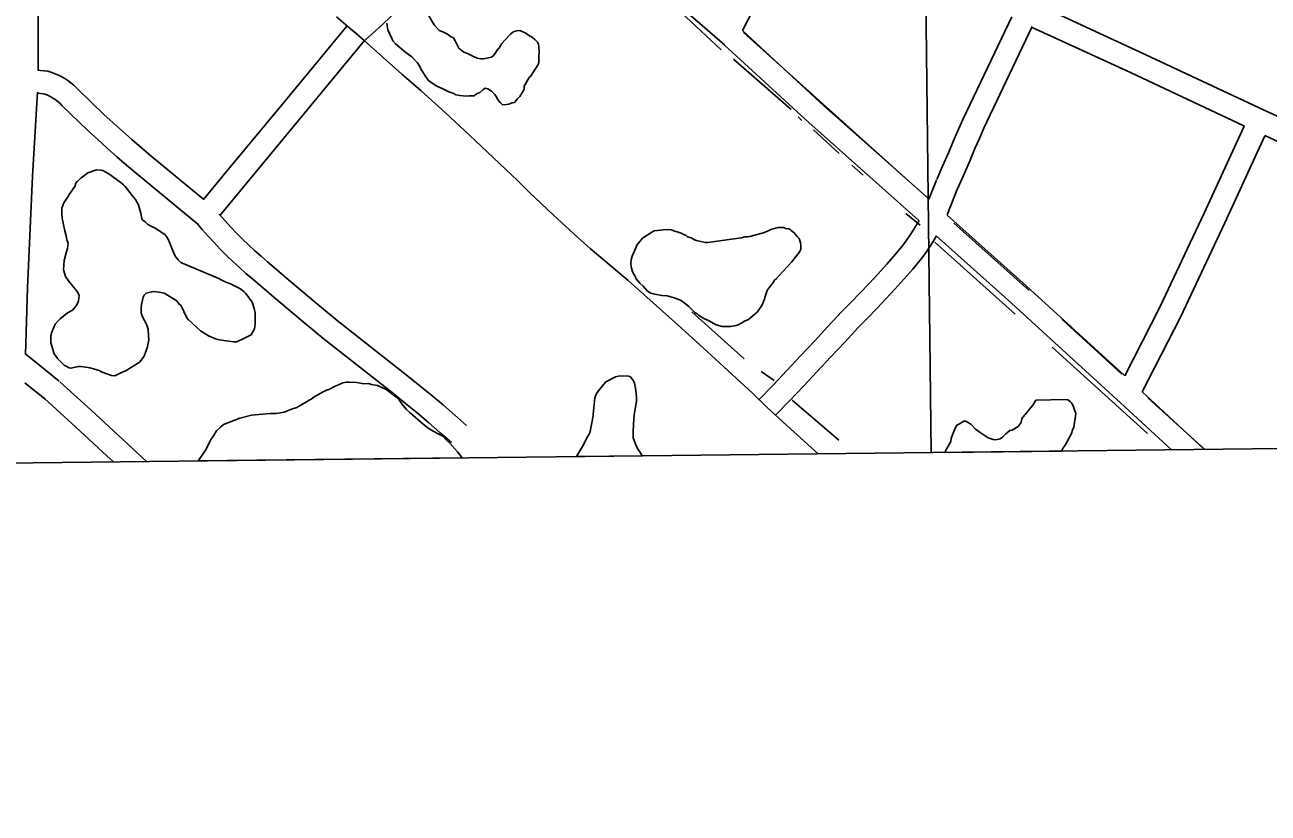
# Model space of a CAD drawing. Extents: x 3677843 to 3715951, y 511991 to 537744.
# Drawn here: x 3691427 to 3693064, y 520526 to 521565 of the extents above; entities that cross this region are included whole.
import ezdxf

# ---------------------------------------------------------------- set-up
doc = ezdxf.new("R2010")
doc.units = 0
for name, color, linetype in [('V-ANNO-SYMB', 7, 'Continuous'), ('V-GRID-MAJR', 7, 'Continuous'), ('V-ROAD-CNTR', 7, 'Continuous'), ('V-SITE-VEGE', 7, 'Continuous'), ('V-TOPO-SHOR', 7, 'Continuous')]:
    doc.layers.add(name, color=color, linetype=linetype)

msp = doc.modelspace()

# ---------------------------------------------------------------- linework, layer by layer
at = {"layer": 'V-ANNO-SYMB'}
msp.add_lwpolyline([(3687883.4, 520947), (3700228.3, 521088.8), (3700261.6, 518197.4), (3687916.7, 518055.5)], close=True, dxfattribs=at)
at = {"layer": 'V-GRID-MAJR'}
msp.add_line((3692620.3, 521001.4), (3692591, 523585), dxfattribs=at)
at = {"layer": 'V-ROAD-CNTR'}
for p, q in [((3691428.1, 521130.8), (3691472.4, 521095.4)), ((3691427, 521093.2), (3691453.7, 521071.9))]:
    msp.add_line(p, q, dxfattribs=at)
for points in [[(3691463.1, 521976.7), (3691458.8, 521862.2), (3691458.8, 521861.6), (3691450.6, 521728), (3691444.7, 521576.3), (3691444.6, 521504.7)], [(3692086.2, 521768.9), (3692085.7, 521768.4), (3692075.5, 521756), (3692065, 521743.7), (3692054.5, 521731.6), (3692043.7, 521719.6), (3692032.8, 521707.8), (3692021.8, 521696.1), (3692011, 521685), (3692000.8, 521672.7), (3691989.9, 521660.1), (3691978.9, 521647.6), (3691967.7, 521635.3), (3691956.4, 521623.1), (3691944.9, 521611.1), (3691933.2, 521599.2), (3691921.4, 521587.5), (3691909.4, 521576), (3691897.3, 521564.6), (3691885, 521553.3), (3691872.7, 521542.3)], [(3692348.8, 521538), (3692247.1, 521626.6), (3692139.9, 521718.8), (3692085.4, 521768.8)], [(3692445.3, 521709.1), (3692439.9, 521696.9), (3692428.2, 521671.6), (3692416.4, 521646.5), (3692404.3, 521621.4), (3692392, 521596.5), (3692379.4, 521571.6), (3692371.8, 521557)], [(3692764.9, 521589.1), (3692895.7, 521528.9), (3693058.8, 521452.3), (3693224.7, 521375.8), (3693354, 521314.1)], [(3692471.6, 520999.7), (3692453.1, 521016.2), (3692430.3, 521037.1), (3692404.7, 521060.9), (3692385.1, 521079.4), (3692352.7, 521109.5), (3692320.1, 521139.4), (3692287.4, 521169), (3692254.5, 521198.5), (3692221.4, 521227.9), (3692204.6, 521241.8), (3692188, 521256), (3692171.5, 521270.3), (3692155.1, 521284.8), (3692138.9, 521299.4), (3692122.9, 521314.3), (3692107, 521329.2), (3692091.2, 521344.4), (3692075.6, 521359.7), (3692044.2, 521389.5), (3692012.6, 521419.2), (3691980.7, 521448.7), (3691948.7, 521477.9), (3691923.6, 521499.7), (3691898.7, 521521.7), (3691874, 521543.9), (3691862.7, 521553.5), (3691855.6, 521559.6), (3691837.2, 521575.4)], [(3692726.5, 521575.3), (3692662.4, 521440.8), (3692656.6, 521427.2), (3692650.6, 521413.9), (3692643.1, 521396), (3692635.5, 521378.4), (3692627.7, 521360.8)], [(3691851.1, 521563), (3691772.3, 521467.5), (3691688.2, 521366.2), (3691662.3, 521334.6)], [(3692371.9, 521557.2), (3692479.3, 521458.2), (3692617.7, 521335.2)], [(3692753.6, 521562.4), (3692689.7, 521428.4), (3692684.1, 521415.2), (3692678.1, 521401.9), (3692670.7, 521384.2), (3692663, 521366.3), (3692655.1, 521348.6)], [(3692752.4, 521561.8), (3692883, 521501.7), (3693032.9, 521431.3)], [(3691874.3, 521543.9), (3691795.4, 521448.3), (3691711.4, 521347.1), (3691684.1, 521313.8), (3691683.2, 521314.8), (3691690.6, 521306.5), (3691698.1, 521298.4), (3691705.8, 521290.4), (3691713.7, 521282.5), (3691721.6, 521274.8), (3691729.8, 521267.2), (3691738, 521259.8), (3691746.5, 521252.5), (3691777, 521226.6), (3691807.6, 521200.8), (3691838.2, 521175.2), (3691931.4, 521102), (3691947.1, 521089.4), (3691962.7, 521076.6), (3691978.1, 521063.6), (3691993.4, 521050.5), (3692008.4, 521037.2)], [(3692343.2, 521542.9), (3692459.2, 521436), (3692604.2, 521307.1)], [(3691662.5, 521334.8), (3691593.1, 521392.2), (3691580.4, 521402.8), (3691567.8, 521413.6), (3691555.4, 521424.5), (3691543.2, 521435.6), (3691531.1, 521446.8), (3691497.1, 521479.5), (3691494.4, 521482.3), (3691491, 521485.5), (3691487.4, 521488.5), (3691483.6, 521491.3), (3691479.7, 521493.9), (3691475.6, 521496.2), (3691471.4, 521498.3), (3691467.1, 521500.2), (3691462.7, 521501.8), (3691457.4, 521503.5), (3691447.7, 521504.7), (3691444.6, 521505)], [(3691443.7, 521476), (3691437.1, 521365.3), (3691430.4, 521218.4), (3691428, 521130.7)], [(3691654.9, 521302.1), (3691574, 521369.1), (3691561, 521379.9), (3691548.2, 521390.9), (3691535.5, 521402.1), (3691522.9, 521413.5), (3691510.5, 521425), (3691475.9, 521458.3), (3691473.3, 521461), (3691471.1, 521463), (3691468.8, 521464.9), (3691466.4, 521466.7), (3691463.9, 521468.3), (3691461.3, 521469.8), (3691458.7, 521471.2), (3691455.9, 521472.4), (3691453.2, 521473.4), (3691451.1, 521474), (3691444.4, 521474.9), (3691443.6, 521475)], [(3693032.6, 521431.4), (3692980.1, 521316.5), (3692921.7, 521193), (3692875.5, 521102.4)], [(3693059.8, 521418.7), (3693007.3, 521303.9), (3692948.7, 521179.7), (3692898.4, 521081.4)], [(3693059.7, 521418.8), (3693211.9, 521348.6), (3693341.2, 521287)], [(3692627.4, 521360.3), (3692617.4, 521335.2)], [(3692655.3, 521349.1), (3692641.4, 521314.3)], [(3691653.3, 521303.6), (3691660.6, 521295.1), (3691668.4, 521286.4), (3691676.3, 521277.8), (3691684.4, 521269.4), (3691692.6, 521261.1), (3691701, 521253), (3691709.5, 521245.1), (3691718.2, 521237.3), (3691727, 521229.7), (3691757.6, 521203.7), (3691788.3, 521177.8), (3691819.3, 521151.9), (3691912.8, 521078.5), (3691928.2, 521066.1), (3691943.5, 521053.5), (3691958.6, 521040.8), (3691973.6, 521027.9), (3691988.6, 521014.7)], [(3692604.7, 521306.9), (3692602.1, 521302.6), (3692597.8, 521295.5), (3692593.3, 521288.6), (3692588.6, 521281.7), (3692584, 521275.3), (3692573.3, 521262.6), (3692562, 521249.6), (3692550.6, 521236.8), (3692538.9, 521224.1), (3692527.1, 521211.7), (3692515.1, 521199.4), (3692502.6, 521187), (3692484.5, 521167.3), (3692466.6, 521147.9), (3692448.5, 521128.6), (3692430.4, 521109.4), (3692412.2, 521090.3), (3692393.9, 521071.3)], [(3692641.3, 521314.2), (3692741.3, 521225), (3692875, 521102.9)], [(3692627.5, 521286.6), (3692623.2, 521279.5), (3692618.3, 521272), (3692613.2, 521264.5), (3692607.7, 521256.9), (3692596.1, 521243.1), (3692584.5, 521229.8), (3692572.8, 521216.6), (3692560.9, 521203.7), (3692548.7, 521190.9), (3692536.4, 521178.3), (3692524.3, 521166.2), (3692506.6, 521146.9), (3692488.5, 521127.5), (3692470.4, 521108.1), (3692452.2, 521088.8), (3692433.9, 521069.6), (3692415.5, 521050.5)], [(3692627, 521286.8), (3692721.2, 521202.7), (3692869.7, 521067), (3692936.9, 521005)], [(3691473.2, 521094.7), (3691514.4, 521057), (3691555.5, 521019.1), (3691587.4, 520989.5)], [(3691452.9, 521072.6), (3691494.1, 521034.9), (3691535.1, 520997.1), (3691543.8, 520989)], [(3692898.3, 521081.5), (3692980.5, 521005.5)]]:
    msp.add_lwpolyline(points, dxfattribs=at)
at = {"layer": 'V-SITE-VEGE'}
for p, q in [((3691827.1, 521084.6), (3691835.8, 521089)), ((3691835.8, 521089), (3691840.1, 521090.7)), ((3691840.1, 521090.7), (3691845.6, 521093.4)), ((3691845.6, 521093.4), (3691850.5, 521094)), ((3691850.5, 521094), (3691854.3, 521094.1)), ((3691854.3, 521094.1), (3691864.1, 521093.6)), ((3691864.1, 521093.6), (3691873.4, 521092)), ((3691873.4, 521092), (3691879.9, 521092.1)), ((3691879.9, 521092.1), (3691883.2, 521091)), ((3691883.2, 521091), (3691891.4, 521089.5)), ((3691891.4, 521089.5), (3691902.9, 521084.6)), ((3692180.6, 521080.4), (3692189.2, 521091.4)), ((3692189.2, 521091.4), (3692191.9, 521094.7)), ((3692191.9, 521094.7), (3692204.9, 521101.3)), ((3692204.9, 521101.3), (3692210.4, 521102.4)), ((3692210.4, 521102.4), (3692222.4, 521102)), ((3692222.4, 521102), (3692224.6, 521100.9)), ((3692224.6, 521100.9), (3692228.4, 521096)), ((3692228.4, 521096), (3692229.6, 521092.8)), ((3692229.6, 521092.8), (3692231.3, 521086.3)), ((3691785.3, 521060.8), (3691805.4, 521072.4)), ((3691805.4, 521072.4), (3691808.1, 521074.6)), ((3691808.1, 521074.6), (3691816.8, 521079.6)), ((3691816.8, 521079.6), (3691820, 521081.2)), ((3691820, 521081.2), (3691824.9, 521084)), ((3691824.9, 521084), (3691827.1, 521084.6)), ((3691902.9, 521084.6), (3691910, 521079.2)), ((3691910, 521079.2), (3691915.5, 521074.9)), ((3691915.5, 521074.9), (3691919.4, 521071.1)), ((3692176.4, 521060.2), (3692177.4, 521073.3)), ((3692177.4, 521073.3), (3692179, 521077.1)), ((3692179, 521077.1), (3692180.6, 521080.4)), ((3692231.3, 521086.3), (3692232.4, 521074.8)), ((3692232.4, 521074.8), (3692232.5, 521068.8)), ((3691768.4, 521054.6), (3691778.2, 521058.5)), ((3691778.2, 521058.5), (3691785.3, 521060.8)), ((3691919.4, 521071.1), (3691923.2, 521065.7)), ((3691923.2, 521065.7), (3691929.3, 521058.7)), ((3691929.3, 521058.7), (3691934.3, 521053.8)), ((3692175.4, 521052), (3692176.4, 521060.2)), ((3692232.5, 521068.8), (3692229.9, 521054.1)), ((3692739.9, 521046.3), (3692754.5, 521063.8)), ((3692754.5, 521063.8), (3692758.3, 521070.4)), ((3692758.3, 521070.4), (3692797.5, 521071.3)), ((3692797.5, 521071.3), (3692800.3, 521070.8)), ((3692800.3, 521070.8), (3692804.1, 521068.1)), ((3692804.1, 521068.1), (3692805.8, 521066.4)), ((3692805.8, 521066.4), (3692808, 521061.6)), ((3692808, 521061.6), (3692809.7, 521056.1)), ((3692809.7, 521056.1), (3692810.8, 521052.8)), ((3691688.4, 521038.1), (3691710.1, 521046.5)), ((3691710.1, 521046.5), (3691725.4, 521050.5)), ((3691725.4, 521050.5), (3691745, 521052.2)), ((3691745, 521052.2), (3691749.9, 521052.8)), ((3691749.9, 521052.8), (3691758.1, 521052.9)), ((3691758.1, 521052.9), (3691768.4, 521054.6)), ((3691934.3, 521053.8), (3691951.3, 521038.7)), ((3692171.2, 521029), (3692175.4, 521049.8)), ((3692175.4, 521049.8), (3692175.4, 521052)), ((3692228.9, 521046.4), (3692227.9, 521029)), ((3692229.9, 521054.1), (3692228.9, 521046.4)), ((3692657.6, 521039), (3692663.6, 521042.9)), ((3692663.6, 521042.9), (3692665.8, 521042.9)), ((3692665.8, 521042.9), (3692669.1, 521040.8)), ((3692669.1, 521040.8), (3692672.9, 521038.1)), ((3692735.1, 521035.9), (3692738.9, 521040.8)), ((3692738.9, 521040.8), (3692739.9, 521046.3)), ((3692810.8, 521052.8), (3692808.2, 521034.8)), ((3691672.2, 521018.9), (3691675.4, 521023.3)), ((3691675.4, 521023.3), (3691679.2, 521029.9)), ((3691679.2, 521029.9), (3691685.1, 521035.4)), ((3691685.1, 521035.4), (3691688.4, 521038.1)), ((3691951.3, 521038.7), (3691959.5, 521032.7)), ((3691959.5, 521032.7), (3691969.4, 521026.8)), ((3691969.4, 521026.8), (3691977.6, 521023.1)), ((3691977.6, 521023.1), (3691982, 521018.2)), ((3692168.5, 521023), (3692170.1, 521025.8)), ((3692170.1, 521025.8), (3692171.2, 521029)), ((3692227.9, 521029), (3692228, 521020.8)), ((3692646.9, 521019.9), (3692648.5, 521024.8)), ((3692648.5, 521024.8), (3692652.2, 521033.5)), ((3692652.2, 521033.5), (3692654.4, 521037.4)), ((3692654.4, 521037.4), (3692657.6, 521039)), ((3692672.9, 521038.1), (3692679, 521032.1)), ((3692679, 521032.1), (3692685, 521027.8)), ((3692685, 521027.8), (3692695.4, 521020.8)), ((3692714.5, 521021.5), (3692718.8, 521025.9)), ((3692718.8, 521025.9), (3692724.2, 521030.3)), ((3692724.2, 521030.3), (3692727, 521030.9)), ((3692727, 521030.9), (3692735.1, 521035.9)), ((3692805.5, 521027.2), (3692799.1, 521015.1)), ((3692806.1, 521029.9), (3692805.5, 521027.2)), ((3692808.2, 521034.8), (3692806.1, 521029.9)), ((3691664.7, 521004.7), (3691672.2, 521018.9)), ((3691982, 521018.2), (3691986.4, 521013.9)), ((3691986.4, 521013.9), (3691996.9, 521002.5)), ((3692157.2, 521002.7), (3692161.5, 521009.3)), ((3692161.5, 521009.3), (3692168.5, 521023)), ((3692228, 521020.8), (3692231.9, 521010.4)), ((3692231.9, 521010.4), (3692234.6, 521005.6)), ((3692638.8, 521002.9), (3692646.4, 521016)), ((3692646.4, 521016), (3692646.9, 521019.9)), ((3692695.4, 521020.8), (3692702, 521018.7)), ((3692702, 521018.7), (3692705.8, 521018.2)), ((3692705.8, 521018.2), (3692711.2, 521019.3)), ((3692711.2, 521019.3), (3692714.5, 521021.5)), ((3692794.3, 521007.4), (3692792.2, 521003.4)), ((3692796.9, 521011.3), (3692794.3, 521007.4)), ((3692799.1, 521015.1), (3692796.9, 521011.3)), ((3692003, 520994.3), (3691655.1, 520990.3)), ((3691655.1, 520990.3), (3691655.5, 520991)), ((3691655.5, 520991), (3691664.7, 521004.7)), ((3691996.9, 521002.5), (3692002.9, 520994.4)), ((3692002.9, 520994.4), (3692003, 520994.3)), ((3692153.6, 520996), (3692157.2, 521002.7)), ((3692240.3, 520997), (3692153.6, 520996)), ((3692234.6, 521005.6), (3692236.9, 521002.3)), ((3692236.9, 521002.3), (3692239.6, 520998)), ((3692239.6, 520998), (3692240.3, 520997)), ((3692792.2, 521003.4), (3692637.6, 521001.6)), ((3692637.6, 521001.6), (3692638.8, 521002.9))]:
    msp.add_line(p, q, dxfattribs=at)
for points in [[(3691953.3, 521586.3), (3691966, 521564.6)], [(3691987.4, 521549.5), (3691991.3, 521547.4), (3691993.5, 521543.6), (3691995.2, 521540.3), (3691996.8, 521537.6), (3691998.5, 521533.8), (3692005.1, 521528.9), (3692010, 521526.8), (3692017.7, 521523), (3692022.6, 521520.9), (3692027.5, 521519.8), (3692030.8, 521519.9), (3692041.7, 521522.1), (3692043.8, 521523.8), (3692046, 521526.5), (3692049.8, 521532.6), (3692051.9, 521534.2), (3692053.5, 521537.5), (3692055.1, 521540.3), (3692058.4, 521544.1), (3692066.5, 521552.3), (3692069.2, 521554.5), (3692071.4, 521555.7), (3692074.7, 521556.8), (3692079, 521557.4), (3692086.7, 521553.6), (3692089.4, 521551.4), (3692093.3, 521549.3), (3692095.4, 521548.2), (3692098.7, 521545.5), (3692102, 521541.7), (3692103.2, 521539), (3692103.7, 521536.8), (3692104.3, 521528.7), (3692103.8, 521523.7), (3692103.9, 521515), (3692102.8, 521512.3), (3692095.8, 521501.3), (3692093.1, 521496.9), (3692091, 521495.3), (3692085.6, 521486), (3692084.5, 521483.8), (3692084.6, 521480.5), (3692083.5, 521478.3), (3692078.6, 521470.1), (3692075.4, 521466.8), (3692071.6, 521462.4), (3692068.9, 521461.8), (3692064.5, 521460.1), (3692061.3, 521459.6), (3692055.8, 521459.5), (3692053.1, 521462.2), (3692050.3, 521465.5), (3692047.5, 521470.4), (3692045.9, 521473.1), (3692041.5, 521477.4), (3692036.6, 521480.6), (3692033.3, 521481.2), (3692030, 521479), (3692026.2, 521475.6), (3692021.9, 521474), (3692018.6, 521471.2), (3692012.1, 521471.2), (3692008.3, 521470.6), (3692000.1, 521471.6), (3691994.6, 521472.7), (3691991.9, 521474.3), (3691985.3, 521476.4), (3691976.6, 521480.7), (3691969.4, 521483.9), (3691960.7, 521489.8), (3691957.9, 521492), (3691954.1, 521497.4), (3691948.5, 521506.6), (3691946.9, 521509.9), (3691944.1, 521514.8), (3691936.4, 521522.4), (3691928.7, 521528.3), (3691915, 521539.6), (3691911.7, 521543.4), (3691910.6, 521545.6), (3691905, 521558.1), (3691904.4, 521560.8), (3691903.8, 521566.8)], [(3691966, 521564.6), (3691972.6, 521557), (3691977.6, 521555.4), (3691982.5, 521552.7), (3691984.7, 521551.7), (3691987.4, 521549.5)], [(3691495.9, 521358.4), (3691501.3, 521363.3), (3691504.1, 521365.5), (3691510, 521369.9), (3691521.4, 521373.9), (3691526.4, 521373.4), (3691529.6, 521372.8), (3691539, 521367.5), (3691542.2, 521364.8), (3691553.8, 521356.7), (3691557.1, 521354), (3691559.3, 521351.8), (3691568.1, 521339.9), (3691572.5, 521334.5), (3691574.7, 521330.7), (3691576.4, 521328.5), (3691578.6, 521321.4), (3691579.7, 521316.5), (3691580.9, 521309.4), (3691582.5, 521307.3), (3691585.3, 521305.1), (3691589.1, 521301.9), (3691598.4, 521297), (3691602.3, 521294.9), (3691611.6, 521287.9), (3691613.3, 521285.7), (3691615.5, 521282.4), (3691617.7, 521277), (3691621, 521269.4), (3691624.9, 521260.2), (3691628.8, 521255.3), (3691632.6, 521251.5)], [(3691632.6, 521251.5), (3691683.5, 521230.1), (3691685.7, 521229), (3691691.8, 521225.8), (3691697.8, 521223.7), (3691700.5, 521222.1), (3691710.9, 521217.2), (3691715.9, 521212.9), (3691718.1, 521210.8), (3691726.3, 521199.4), (3691729.1, 521191.2), (3691730.3, 521185.8), (3691730.4, 521171), (3691729.3, 521164.5), (3691725, 521156.3), (3691712.6, 521150.2), (3691705.5, 521147.4), (3691701.7, 521147.3), (3691689.1, 521148.9), (3691683.1, 521149.9), (3691678.2, 521151), (3691668.9, 521155.3), (3691661.8, 521159.6), (3691658.5, 521161.7), (3691642.5, 521176.3), (3691640.3, 521179), (3691632.5, 521195.3), (3691630.4, 521196.9), (3691627, 521201.3), (3691610.6, 521211.5), (3691604, 521212.5), (3691595.9, 521213.6), (3691586.6, 521211.3), (3691583.9, 521208.6), (3691582.8, 521205.8), (3691581.8, 521202), (3691580.7, 521196.5), (3691580.2, 521191.1), (3691580.3, 521185.1), (3691582.5, 521179.1), (3691584.7, 521175.3), (3691587.5, 521169.3), (3691589.2, 521163.9), (3691589.8, 521154.6), (3691590.4, 521149.7), (3691588.8, 521143.1), (3691588.3, 521140.4), (3691584, 521128.4), (3691580.2, 521122.9), (3691577.5, 521120.1), (3691560.2, 521109.6), (3691551.5, 521105.7), (3691545.5, 521102.4), (3691541.1, 521102.9), (3691528.6, 521107.2), (3691525.8, 521108.8), (3691523.6, 521109.9), (3691512.7, 521113.1), (3691510, 521113.6), (3691501.2, 521114.6), (3691497.4, 521114.6), (3691488.1, 521112.3), (3691485.4, 521112.8), (3691481.6, 521115), (3691479.4, 521116.1), (3691470, 521125.3), (3691465.6, 521131.2), (3691461.1, 521145.9), (3691461.1, 521155.2), (3691462.7, 521160.1), (3691466.9, 521170.5), (3691470.7, 521174.9), (3691473.4, 521177.6), (3691483.2, 521185.4), (3691489.7, 521188.7), (3691494.6, 521194.7), (3691496.7, 521198.6), (3691497.8, 521201.3), (3691498.3, 521208.4), (3691497.1, 521211.1), (3691496, 521213.3), (3691484.5, 521227.4), (3691480.6, 521233.3), (3691479.5, 521236.1), (3691477.8, 521242), (3691478.8, 521254.1), (3691481.4, 521264.4), (3691483, 521269.9), (3691484.1, 521277), (3691482.4, 521281.4), (3691481.3, 521286.8), (3691479.6, 521293.3), (3691476.1, 521310.2), (3691475.6, 521316.2), (3691475.5, 521323.3), (3691478.2, 521330.4), (3691484.1, 521338.6), (3691485.2, 521341.4), (3691492.7, 521351.8), (3691494.3, 521356.2), (3691495.9, 521358.4)]]:
    msp.add_lwpolyline(points, dxfattribs=at)
msp.add_lwpolyline([(3692326.2, 521277.9), (3692370.3, 521284.3), (3692375.2, 521285.4), (3692378.5, 521285.5), (3692381.8, 521286), (3692400.8, 521291.1), (3692406.8, 521293.9), (3692409.5, 521295), (3692415.5, 521296.7), (3692418.8, 521297.8), (3692426.4, 521297.9), (3692429.7, 521296.2), (3692431.9, 521296.3), (3692434.6, 521295.2), (3692436.3, 521293.6), (3692440.1, 521290.9), (3692444, 521286), (3692446.7, 521283.3), (3692447.3, 521280.6), (3692448.4, 521277.9), (3692449, 521273.5), (3692449, 521270.2), (3692448.5, 521268), (3692445.2, 521263.1), (3692442.5, 521259.8), (3692439.8, 521256), (3692437.1, 521252.7), (3692432.3, 521247.2), (3692424.7, 521239.5), (3692416.6, 521230.7), (3692413.9, 521227.9), (3692412.8, 521225.7), (3692409.6, 521221.9), (3692407.4, 521219.2), (3692404.7, 521214.8), (3692401.5, 521205.5), (3692401, 521203.3), (3692397.3, 521195.1), (3692391.3, 521186.3), (3692385.9, 521181.9), (3692380, 521176.4), (3692374.5, 521174.2), (3692371.3, 521172), (3692366.4, 521169.7), (3692363.7, 521168.6), (3692356.6, 521167.5), (3692345.1, 521167.4), (3692337.5, 521169.5), (3692327.1, 521175.4), (3692321, 521178.1), (3692313.9, 521182.4), (3692312.3, 521184), (3692309.5, 521185.6), (3692301.3, 521193.7), (3692291.4, 521201.8), (3692287, 521203.4), (3692282.1, 521205), (3692272.8, 521207.7), (3692265.7, 521208.2), (3692254.2, 521210.3), (3692251.5, 521211.3), (3692247.1, 521214), (3692241.1, 521220.5), (3692236.7, 521224.3), (3692231.7, 521230.8), (3692230.6, 521233.5), (3692228.9, 521235.7), (3692226.7, 521241.1), (3692225.6, 521246), (3692225, 521250.4), (3692225.5, 521255.3), (3692226.5, 521260.2), (3692231.9, 521271.7), (3692233, 521274.4), (3692238.9, 521282.1), (3692240.5, 521283.8), (3692252.5, 521291.5), (3692255.7, 521293.2), (3692259.5, 521293.8), (3692264.4, 521294.3), (3692267.7, 521294.9), (3692275.9, 521295), (3692278.6, 521294.5), (3692281.4, 521293.4), (3692288.5, 521291.3), (3692291.2, 521290.2), (3692294.5, 521288.6), (3692297.2, 521287.5), (3692299.4, 521285.4), (3692304.3, 521284.3), (3692308.7, 521281.6), (3692311.5, 521280.5), (3692322.9, 521277.9)], close=True, dxfattribs=at)
at = {"layer": 'V-TOPO-SHOR'}
for p, q in [((3692284.8, 521586.9), (3692344, 521531.8)), ((3692373.5, 521554.7), (3692599.4, 521351.3)), ((3692360.3, 521519.3), (3692436.3, 521453.2)), ((3692445.1, 521443.4), (3692450.3, 521438.6)), ((3692465.4, 521426.4), (3692499.4, 521395.4)), ((3692515.8, 521380), (3692531, 521366.6)), ((3692587, 521316.3), (3692606.1, 521301)), ((3692650.2, 521303.3), (3692749.7, 521214.8)), ((3692625.4, 521278.5), (3692730.9, 521183.7)), ((3692305.4, 521186.8), (3692374.4, 521124.7)), ((3692792.8, 521176.6), (3692871.6, 521104.6)), ((3692779.6, 521140), (3692905.1, 521026.3)), ((3692396.8, 521108.3), (3692413.5, 521096.1)), ((3692906, 521073.2), (3692981, 521005.5)), ((3692437.5, 521070.5), (3692499, 521017.5))]:
    msp.add_line(p, q, dxfattribs=at)

doc.saveas('drawing.dxf')
